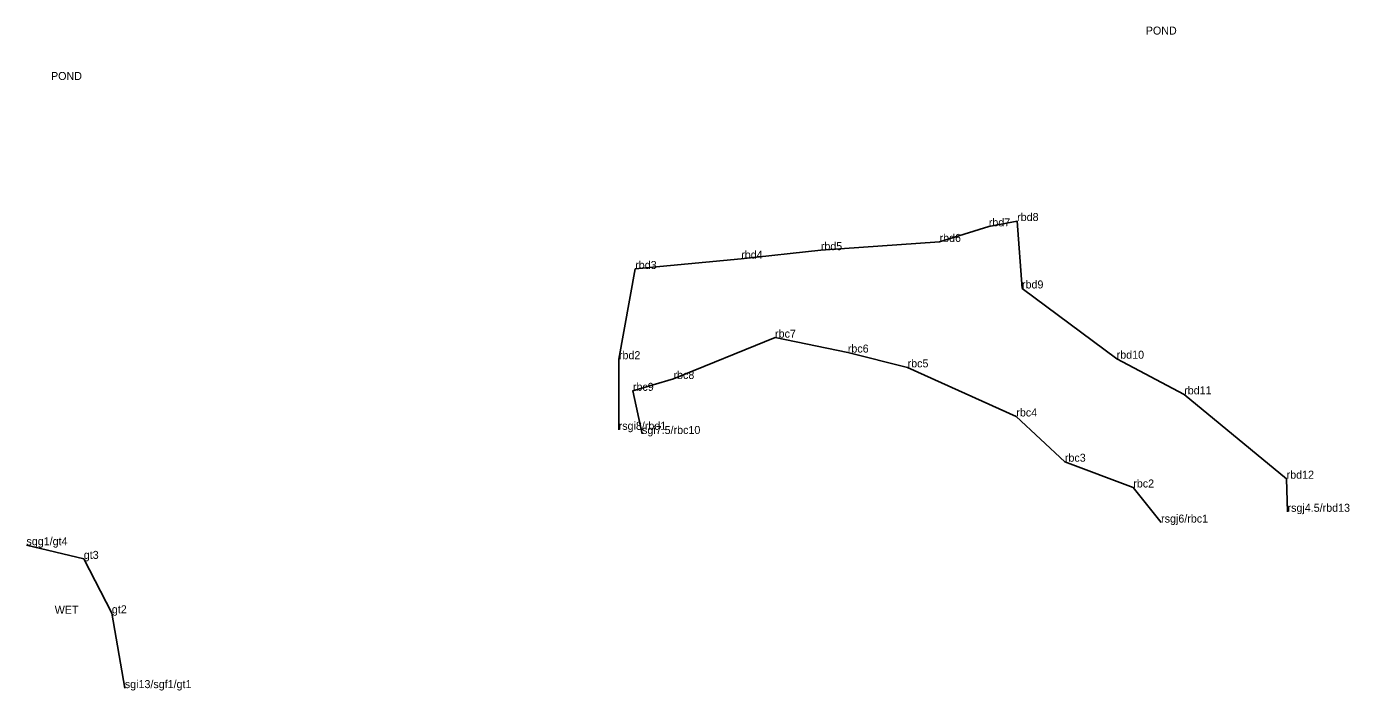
# Model space of a CAD drawing. Extents: x 2072529 to 2267990, y 436423 to 470008.
# Drawn here: x 2159016 to 2159843, y 440002 to 440417 of the extents above; entities that cross this region are included whole.
import ezdxf

# ---------------------------------------------------------------- set-up
doc = ezdxf.new("R2010")
doc.units = 0
doc.layers.add('Level 3', color=7, linetype='Continuous')
doc.layers.add('Old_Level_52', color=7, linetype='Continuous')

msp = doc.modelspace()

# ---------------------------------------------------------------- linework, layer by layer
at = {"layer": 'Level 3'}
for p, q in [((2159617.496, 440292.396), (2159617.496, 440292.396)), ((2159635.206, 440295.743), (2159635.206, 440295.743)), ((2159586.727, 440282.675), (2159586.727, 440282.675)), ((2159512.532, 440277.533), (2159512.532, 440277.533)), ((2159396.525, 440265.782), (2159396.525, 440265.782)), ((2159462.772, 440272.199), (2159462.772, 440272.199)), ((2159638.243, 440253.609), (2159638.243, 440253.609)), ((2159483.949, 440222.862), (2159483.949, 440222.862)), ((2159386.373, 440209.4), (2159386.373, 440209.4)), ((2159529.389, 440213.53), (2159529.389, 440213.53)), ((2159697.42, 440209.696), (2159697.42, 440209.696)), ((2159566.758, 440204.287), (2159566.758, 440204.287)), ((2159420.468, 440197.032), (2159420.468, 440197.032)), ((2159395.097, 440189.636), (2159395.097, 440189.636)), ((2159739.579, 440187.43), (2159739.579, 440187.43)), ((2159634.689, 440173.607), (2159634.689, 440173.607)), ((2159665.035, 440145.325), (2159665.035, 440145.325)), ((2159803.61, 440134.712), (2159803.61, 440134.712)), ((2159707.764, 440129.22), (2159707.764, 440129.22)), ((2159016.144, 440093.132), (2159016.144, 440093.132)), ((2159051.97, 440084.612), (2159051.97, 440084.612)), ((2159069.525, 440050.592), (2159069.525, 440050.592)), ((2159077.612, 440003.853), (2159077.612, 440003.853))]:
    msp.add_line(p, q, dxfattribs=at)
at = {"layer": 'Old_Level_52'}
for points in [[(2159386.207, 440165.261), (2159386.373, 440209.4), (2159396.525, 440265.782), (2159462.772, 440272.199), (2159512.532, 440277.533), (2159586.727, 440282.675), (2159617.496, 440292.396), (2159635.206, 440295.743), (2159638.243, 440253.609), (2159697.42, 440209.696), (2159739.579, 440187.43), (2159803.61, 440134.712), (2159804.184, 440114.056)], [(2159400.809, 440162.669), (2159395.097, 440189.636), (2159420.468, 440197.032), (2159483.949, 440222.862), (2159529.389, 440213.53), (2159566.758, 440204.287), (2159634.689, 440173.607), (2159665.035, 440145.325), (2159707.764, 440129.22), (2159725.164, 440107.294)], [(2159077.612, 440003.853), (2159069.525, 440050.592), (2159051.97, 440084.612), (2159016.144, 440093.132)]]:
    msp.add_lwpolyline(points, dxfattribs=at)

# ---------------------------------------------------------------- texts
for s, p in [('POND', (2159715.603, 440412.248)), ('POND', (2159031.499, 440383.877)), ('rbd8', (2159635.206, 440295.743)), ('rbd7', (2159617.496, 440292.396)), ('rbd5', (2159512.532, 440277.533)), ('rbd6', (2159586.727, 440282.675)), ('rbd4', (2159462.772, 440272.199)), ('rbd3', (2159396.525, 440265.782)), ('rbd9', (2159638.243, 440253.609)), ('rbc7', (2159483.949, 440222.862)), ('rbc6', (2159529.389, 440213.53)), ('rbd2', (2159386.373, 440209.4)), ('rbc5', (2159566.758, 440204.287)), ('rbd10', (2159697.42, 440209.696)), ('rbc8', (2159420.468, 440197.032)), ('rbc9', (2159395.097, 440189.636)), ('rbd11', (2159739.579, 440187.43)), ('rbc4', (2159634.689, 440173.607)), ('rsgi8/rbd1', (2159386.207, 440165.261)), ('sgi7.5/rbc10', (2159400.809, 440162.669)), ('rbc3', (2159665.035, 440145.325)), ('rbc2', (2159707.764, 440129.22)), ('rbd12', (2159803.61, 440134.712)), ('rsgj4.5/rbd13', (2159804.184, 440114.056)), ('rsgj6/rbc1', (2159725.164, 440107.294)), ('sgg1/gt4', (2159016.144, 440093.132)), ('gt3', (2159051.97, 440084.612)), ('WET', (2159033.797, 440050.281)), ('gt2', (2159069.525, 440050.592)), ('sgi13/sgf1/gt1', (2159077.612, 440003.853))]:
    msp.add_text(s, height=5).set_placement(p)

doc.saveas('drawing.dxf')
